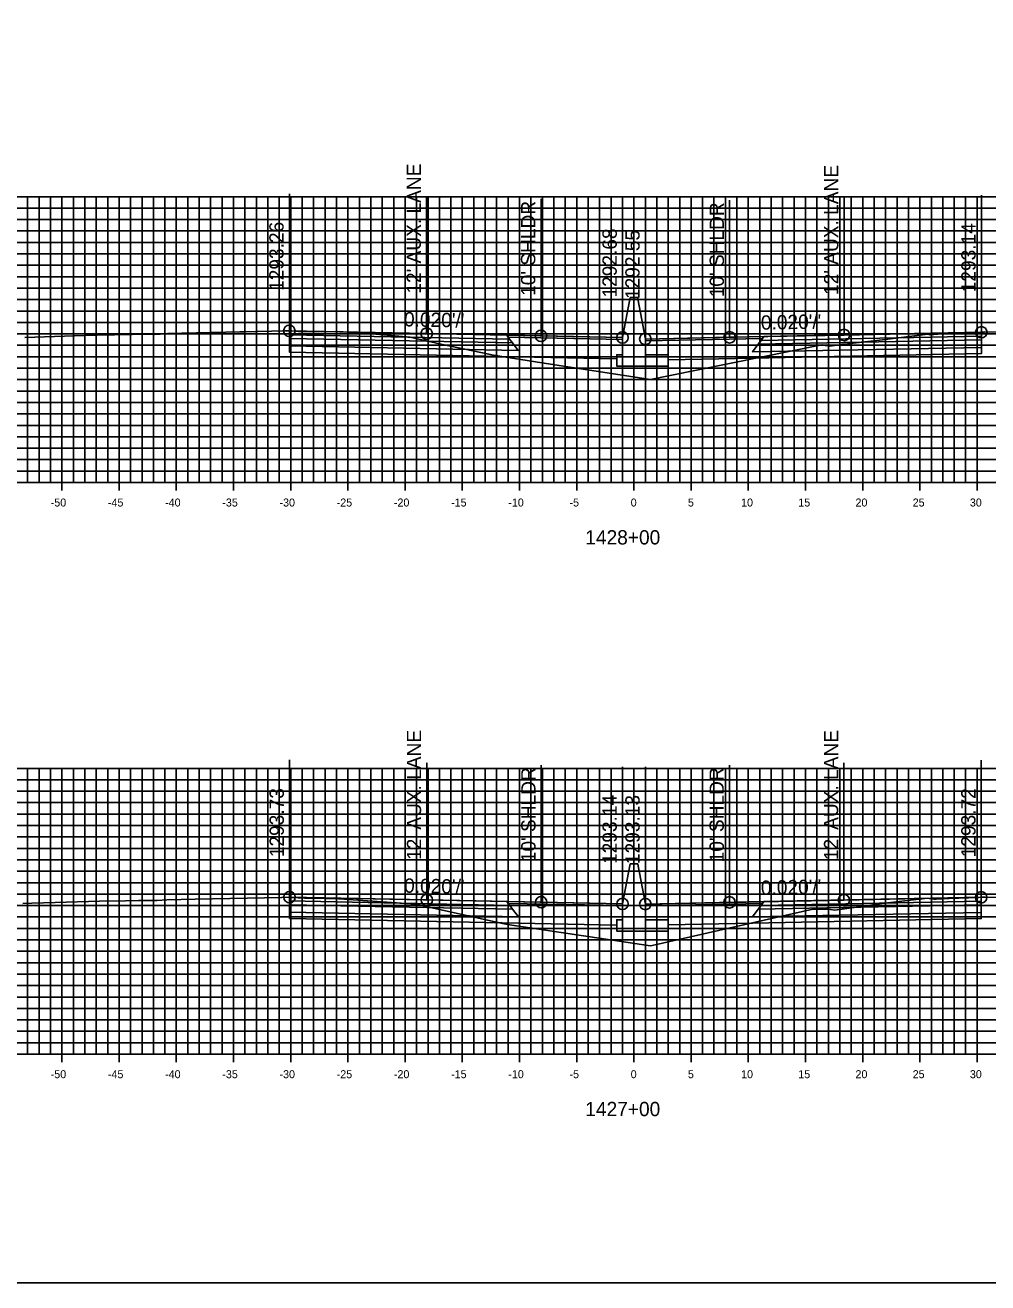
# Model space of a CAD drawing. Extents: x 674939 to 678919, y 750652 to 765176.
# Drawn here: x 677885.3 to 677969.5, y 758052.6 to 758162.6 of the extents above; entities that cross this region are included whole.
import ezdxf

# ---------------------------------------------------------------- set-up
doc = ezdxf.new("R2010")
doc.units = 0
for name, color, linetype in [('R_Alt Surface', 7, 'Continuous'), ('R_Axis', 7, 'Continuous'), ('R_Axis Annot', 7, 'Continuous'), ('R_Exist Surface', 7, 'Continuous'), ('R_Fin Surface', 7, 'Continuous'), ('R_Grid', 7, 'Continuous'), ('R_No Plot', 7, 'Continuous'), ('R_Proposed Road', 7, 'Continuous'), ('R_Xsect Elev', 7, 'Continuous'), ('R_Xsect Slope', 7, 'Continuous')]:
    doc.layers.add(name, color=color, linetype=linetype)

msp = doc.modelspace()

# ---------------------------------------------------------------- linework, layer by layer
at = {"layer": 'R_Alt Surface'}
for points in [[(677908.41, 758135.48), (677908.41, 758135.15), (677927.91, 758134.76), (677927.66, 758135.1)], [(677908.41, 758135.15), (677908.41, 758134.49), (677928.41, 758134.09), (677927.91, 758134.76)], [(677968.9, 758135.03), (677968.9, 758134.37), (677948.9, 758133.97), (677949.4, 758134.64)], [(677968.9, 758135.36), (677968.9, 758135.03), (677949.4, 758134.64), (677949.65, 758134.98)], [(677908.43, 758085.95), (677908.43, 758085.62), (677927.93, 758085.23), (677927.68, 758085.56)], [(677968.89, 758085.94), (677968.89, 758085.61), (677949.39, 758085.22), (677949.64, 758085.55)], [(677908.43, 758085.62), (677908.43, 758084.96), (677928.43, 758084.56), (677927.93, 758085.23)], [(677968.89, 758085.61), (677968.89, 758084.95), (677948.89, 758084.55), (677949.39, 758085.22)]]:
    msp.add_lwpolyline(points, close=True, dxfattribs=at)
for points in [[(677908.41, 758134.49), (677908.41, 758133.95), (677928.41, 758133.55), (677937.03, 758133.38)], [(677968.9, 758134.37), (677968.9, 758133.83), (677948.9, 758133.43), (677941.53, 758133.28)], [(677908.43, 758084.96), (677908.43, 758084.42), (677928.43, 758084.02), (677937.03, 758083.84)], [(677968.89, 758084.95), (677968.89, 758084.41), (677948.89, 758084.01), (677941.53, 758083.86)]]:
    msp.add_lwpolyline(points, dxfattribs=at)
at = {"layer": 'R_Axis'}
for p, q in [((677838.53, 758122.55), (678038.53, 758122.55)), ((677888.53, 758121.85), (677888.53, 758123.25)), ((677893.53, 758121.85), (677893.53, 758123.25)), ((677898.53, 758121.85), (677898.53, 758123.25)), ((677903.53, 758121.85), (677903.53, 758123.25)), ((677908.53, 758121.85), (677908.53, 758123.25)), ((677913.53, 758121.85), (677913.53, 758123.25)), ((677918.53, 758121.85), (677918.53, 758123.25)), ((677923.53, 758121.85), (677923.53, 758123.25)), ((677928.53, 758121.85), (677928.53, 758123.25)), ((677933.53, 758121.85), (677933.53, 758123.25)), ((677938.53, 758121.85), (677938.53, 758123.25)), ((677943.53, 758121.85), (677943.53, 758123.25)), ((677948.53, 758121.85), (677948.53, 758123.25)), ((677953.53, 758121.85), (677953.53, 758123.25)), ((677958.53, 758121.85), (677958.53, 758123.25)), ((677963.53, 758121.85), (677963.53, 758123.25)), ((677968.53, 758121.85), (677968.53, 758123.25)), ((677888.53, 758071.85), (677888.53, 758073.25)), ((677893.53, 758071.85), (677893.53, 758073.25)), ((677898.53, 758071.85), (677898.53, 758073.25)), ((677903.53, 758071.85), (677903.53, 758073.25)), ((677908.53, 758071.85), (677908.53, 758073.25)), ((677913.53, 758071.85), (677913.53, 758073.25)), ((677918.53, 758071.85), (677918.53, 758073.25)), ((677923.53, 758071.85), (677923.53, 758073.25)), ((677928.53, 758071.85), (677928.53, 758073.25)), ((677933.53, 758071.85), (677933.53, 758073.25)), ((677938.53, 758071.85), (677938.53, 758073.25)), ((677943.53, 758071.85), (677943.53, 758073.25)), ((677948.53, 758071.85), (677948.53, 758073.25)), ((677953.53, 758071.85), (677953.53, 758073.25)), ((677958.53, 758071.85), (677958.53, 758073.25)), ((677963.53, 758071.85), (677963.53, 758073.25)), ((677968.53, 758071.85), (677968.53, 758073.25)), ((677838.53, 758072.55), (678038.53, 758072.55))]:
    msp.add_line(p, q, dxfattribs=at)
at = {"layer": 'R_Exist Surface'}
for points in [[(677885.28, 758135.24), (677891.35, 758135.44), (677891.61, 758135.44), (677894.66, 758135.49), (677896.19, 758135.52), (677896.26, 758135.52), (677896.64, 758135.5), (677897.59, 758135.56), (677897.77, 758135.57), (677904.07, 758135.73), (677904.42, 758135.73), (677908.05, 758135.82), (677908.41, 758135.81), (677908.42, 758135.81), (677908.62, 758135.81), (677908.64, 758135.81), (677909.21, 758135.76), (677909.27, 758135.76), (677910.79, 758135.77), (677910.81, 758135.77), (677910.91, 758135.77), (677912.63, 758135.74), (677912.64, 758135.74), (677912.81, 758135.76), (677913.1, 758135.74), (677915.97, 758135.52), (677918.96, 758135.25), (677921.8, 758134.63), (677925.84, 758133.77), (677926.26, 758133.68), (677930.47, 758133.02), (677939.97, 758131.55), (677941.54, 758131.88), (677954.97, 758134.6), (677955.25, 758134.54), (677955.52, 758134.49), (677955.66, 758134.47), (677956.69, 758134.62), (677960.27, 758135.04), (677964.21, 758135.51), (677964.21, 758135.51), (677964.24, 758135.51), (677964.42, 758135.46), (677965.11, 758135.53), (677965.44, 758135.55), (677966.82, 758135.62), (677968.2, 758135.65), (677968.42, 758135.65), (677968.84, 758135.69), (677968.9, 758135.69), (677969.17, 758135.71), (677969.22, 758135.72), (677970.79, 758135.69)], [(677885.1, 758085.73), (677885.9, 758085.77), (677887.95, 758085.82), (677891.8, 758085.93), (677894.08, 758085.96), (677895.23, 758085.98), (677896.23, 758085.99), (677896.51, 758085.98), (677896.63, 758085.98), (677896.86, 758086), (677897.71, 758086.06), (677900.19, 758086.12), (677907.74, 758086.26), (677907.74, 758086.26), (677908.43, 758086.28), (677908.43, 758086.28), (677908.6, 758086.26), (677909.74, 758086.2), (677910.03, 758086.19), (677910.26, 758086.2), (677910.97, 758086.19), (677911.49, 758086.17), (677912.71, 758086.14), (677912.75, 758086.14), (677913.59, 758086.08), (677919.45, 758085.67), (677927.2, 758083.96), (677927.49, 758083.89), (677939.98, 758082.03), (677939.98, 758082.03), (677940.13, 758082.07), (677954.17, 758085.23), (677955.44, 758085.22), (677955.71, 758085.2), (677956.08, 758085.16), (677958.2, 758085.45), (677960.21, 758085.72), (677964.22, 758086.19), (677964.34, 758086.18), (677964.54, 758086.13), (677964.75, 758086.1), (677964.96, 758086.12), (677966.09, 758086.17), (677967.78, 758086.23), (677968.44, 758086.24), (677968.68, 758086.25), (677968.89, 758086.27), (677968.96, 758086.27), (677969.25, 758086.28), (677972.64, 758086.23)]]:
    msp.add_lwpolyline(points, dxfattribs=at)
at = {"layer": 'R_Fin Surface'}
for points in [[(677937.53, 758135.23), (677930.41, 758135.37), (677920.41, 758135.57), (677908.41, 758135.81)], [(677968.9, 758135.69), (677956.9, 758135.45), (677946.9, 758135.25), (677939.53, 758135.1)], [(677937.53, 758085.69), (677930.43, 758085.84), (677920.43, 758086.04), (677908.43, 758086.28)], [(677968.89, 758086.27), (677956.89, 758086.03), (677946.89, 758085.83), (677939.53, 758085.68)]]:
    msp.add_lwpolyline(points, dxfattribs=at)
for points in [[(677908.41, 758135.81), (677908.41, 758135.48), (677927.66, 758135.1), (677927.41, 758135.43)], [(677927.41, 758135.43), (677937.53, 758135.23), (677937.54, 758135.07), (677927.53, 758135.27)], [(677968.9, 758135.69), (677968.9, 758135.36), (677949.65, 758134.98), (677949.9, 758135.31)], [(677949.78, 758135.15), (677939.53, 758134.95), (677939.53, 758135.1), (677949.9, 758135.31)], [(677908.43, 758086.28), (677908.43, 758085.95), (677927.68, 758085.56), (677927.43, 758085.9)], [(677968.89, 758086.27), (677968.89, 758085.94), (677949.64, 758085.55), (677949.89, 758085.89)], [(677927.43, 758085.9), (677937.53, 758085.69), (677937.54, 758085.54), (677927.55, 758085.74)], [(677949.77, 758085.73), (677939.53, 758085.52), (677939.53, 758085.68), (677949.89, 758085.89)]]:
    msp.add_lwpolyline(points, close=True, dxfattribs=at)
at = {"layer": 'R_Grid'}
for p, q in [((677838.53, 758147.55), (678038.53, 758147.55)), ((677885.53, 758122.55), (677885.53, 758147.55)), ((677886.53, 758122.55), (677886.53, 758147.55)), ((677887.53, 758122.55), (677887.53, 758147.55)), ((677888.53, 758122.55), (677888.53, 758147.55)), ((677889.53, 758122.55), (677889.53, 758147.55)), ((677890.53, 758122.55), (677890.53, 758147.55)), ((677891.53, 758122.55), (677891.53, 758147.55)), ((677892.53, 758122.55), (677892.53, 758147.55)), ((677893.53, 758122.55), (677893.53, 758147.55)), ((677894.53, 758122.55), (677894.53, 758147.55)), ((677895.53, 758122.55), (677895.53, 758147.55)), ((677896.53, 758122.55), (677896.53, 758147.55)), ((677897.53, 758122.55), (677897.53, 758147.55)), ((677898.53, 758122.55), (677898.53, 758147.55)), ((677899.53, 758122.55), (677899.53, 758147.55)), ((677900.53, 758122.55), (677900.53, 758147.55)), ((677901.53, 758122.55), (677901.53, 758147.55)), ((677902.53, 758122.55), (677902.53, 758147.55)), ((677903.53, 758122.55), (677903.53, 758147.55)), ((677904.53, 758122.55), (677904.53, 758147.55)), ((677905.53, 758122.55), (677905.53, 758147.55)), ((677906.53, 758122.55), (677906.53, 758147.55)), ((677907.53, 758122.55), (677907.53, 758147.55)), ((677908.53, 758122.55), (677908.53, 758147.55)), ((677909.53, 758122.55), (677909.53, 758147.55)), ((677910.53, 758122.55), (677910.53, 758147.55)), ((677911.53, 758122.55), (677911.53, 758147.55)), ((677912.53, 758122.55), (677912.53, 758147.55)), ((677913.53, 758122.55), (677913.53, 758147.55)), ((677914.53, 758122.55), (677914.53, 758147.55)), ((677915.53, 758122.55), (677915.53, 758147.55)), ((677916.53, 758122.55), (677916.53, 758147.55)), ((677917.53, 758122.55), (677917.53, 758147.55)), ((677918.53, 758122.55), (677918.53, 758147.55)), ((677919.53, 758122.55), (677919.53, 758147.55)), ((677920.53, 758122.55), (677920.53, 758147.55)), ((677921.53, 758122.55), (677921.53, 758147.55)), ((677922.53, 758122.55), (677922.53, 758147.55)), ((677923.53, 758122.55), (677923.53, 758147.55)), ((677924.53, 758122.55), (677924.53, 758147.55)), ((677925.53, 758122.55), (677925.53, 758147.55)), ((677926.53, 758122.55), (677926.53, 758147.55)), ((677927.53, 758122.55), (677927.53, 758147.55)), ((677928.53, 758122.55), (677928.53, 758147.55)), ((677929.53, 758122.55), (677929.53, 758147.55)), ((677930.53, 758122.55), (677930.53, 758147.55)), ((677931.53, 758122.55), (677931.53, 758147.55)), ((677932.53, 758122.55), (677932.53, 758147.55)), ((677933.53, 758122.55), (677933.53, 758147.55)), ((677934.53, 758122.55), (677934.53, 758147.55)), ((677935.53, 758122.55), (677935.53, 758147.55)), ((677936.53, 758122.55), (677936.53, 758147.55)), ((677937.53, 758122.55), (677937.53, 758147.55)), ((677938.53, 758122.55), (677938.53, 758147.55)), ((677939.53, 758122.55), (677939.53, 758147.55)), ((677940.53, 758122.55), (677940.53, 758147.55)), ((677941.53, 758122.55), (677941.53, 758147.55)), ((677942.53, 758122.55), (677942.53, 758147.55)), ((677943.53, 758122.55), (677943.53, 758147.55)), ((677944.53, 758122.55), (677944.53, 758147.55)), ((677945.53, 758122.55), (677945.53, 758147.55)), ((677946.53, 758122.55), (677946.53, 758147.55)), ((677947.53, 758122.55), (677947.53, 758147.55)), ((677948.53, 758122.55), (677948.53, 758147.55)), ((677949.53, 758122.55), (677949.53, 758147.55)), ((677950.53, 758122.55), (677950.53, 758147.55)), ((677951.53, 758122.55), (677951.53, 758147.55)), ((677952.53, 758122.55), (677952.53, 758147.55)), ((677953.53, 758122.55), (677953.53, 758147.55)), ((677954.53, 758122.55), (677954.53, 758147.55)), ((677955.53, 758122.55), (677955.53, 758147.55)), ((677956.53, 758122.55), (677956.53, 758147.55)), ((677957.53, 758122.55), (677957.53, 758147.55)), ((677958.53, 758122.55), (677958.53, 758147.55)), ((677959.53, 758122.55), (677959.53, 758147.55)), ((677960.53, 758122.55), (677960.53, 758147.55)), ((677961.53, 758122.55), (677961.53, 758147.55)), ((677962.53, 758122.55), (677962.53, 758147.55)), ((677963.53, 758122.55), (677963.53, 758147.55)), ((677964.53, 758122.55), (677964.53, 758147.55)), ((677965.53, 758122.55), (677965.53, 758147.55)), ((677966.53, 758122.55), (677966.53, 758147.55)), ((677967.53, 758122.55), (677967.53, 758147.55)), ((677968.53, 758122.55), (677968.53, 758147.55)), ((677838.53, 758146.55), (678038.53, 758146.55)), ((677838.53, 758145.55), (678038.53, 758145.55)), ((677838.53, 758144.55), (678038.53, 758144.55)), ((677838.53, 758143.55), (678038.53, 758143.55)), ((677838.53, 758142.55), (678038.53, 758142.55)), ((677838.53, 758141.55), (678038.53, 758141.55)), ((677838.53, 758140.55), (678038.53, 758140.55)), ((677838.53, 758139.55), (678038.53, 758139.55)), ((677838.53, 758138.55), (678038.53, 758138.55)), ((677838.53, 758137.55), (678038.53, 758137.55)), ((677838.53, 758136.55), (678038.53, 758136.55)), ((677838.53, 758135.55), (678038.53, 758135.55)), ((677838.53, 758134.55), (678038.53, 758134.55)), ((677838.53, 758133.55), (678038.53, 758133.55)), ((677838.53, 758132.55), (678038.53, 758132.55)), ((677838.53, 758131.55), (678038.53, 758131.55)), ((677838.53, 758130.55), (678038.53, 758130.55)), ((677838.53, 758129.55), (678038.53, 758129.55)), ((677838.53, 758128.55), (678038.53, 758128.55)), ((677838.53, 758127.55), (678038.53, 758127.55)), ((677838.53, 758126.55), (678038.53, 758126.55)), ((677838.53, 758125.55), (678038.53, 758125.55)), ((677838.53, 758124.55), (678038.53, 758124.55)), ((677838.53, 758123.55), (678038.53, 758123.55)), ((677838.53, 758122.55), (678038.53, 758122.55)), ((677838.53, 758097.55), (678038.53, 758097.55)), ((677885.53, 758072.55), (677885.53, 758097.55)), ((677886.53, 758072.55), (677886.53, 758097.55)), ((677887.53, 758072.55), (677887.53, 758097.55)), ((677888.53, 758072.55), (677888.53, 758097.55)), ((677889.53, 758072.55), (677889.53, 758097.55)), ((677890.53, 758072.55), (677890.53, 758097.55)), ((677891.53, 758072.55), (677891.53, 758097.55)), ((677892.53, 758072.55), (677892.53, 758097.55)), ((677893.53, 758072.55), (677893.53, 758097.55)), ((677894.53, 758072.55), (677894.53, 758097.55)), ((677895.53, 758072.55), (677895.53, 758097.55)), ((677896.53, 758072.55), (677896.53, 758097.55)), ((677897.53, 758072.55), (677897.53, 758097.55)), ((677898.53, 758072.55), (677898.53, 758097.55)), ((677899.53, 758072.55), (677899.53, 758097.55)), ((677900.53, 758072.55), (677900.53, 758097.55)), ((677901.53, 758072.55), (677901.53, 758097.55)), ((677902.53, 758072.55), (677902.53, 758097.55)), ((677903.53, 758072.55), (677903.53, 758097.55)), ((677904.53, 758072.55), (677904.53, 758097.55)), ((677905.53, 758072.55), (677905.53, 758097.55)), ((677906.53, 758072.55), (677906.53, 758097.55)), ((677907.53, 758072.55), (677907.53, 758097.55)), ((677908.53, 758072.55), (677908.53, 758097.55)), ((677909.53, 758072.55), (677909.53, 758097.55)), ((677910.53, 758072.55), (677910.53, 758097.55)), ((677911.53, 758072.55), (677911.53, 758097.55)), ((677912.53, 758072.55), (677912.53, 758097.55)), ((677913.53, 758072.55), (677913.53, 758097.55)), ((677914.53, 758072.55), (677914.53, 758097.55)), ((677915.53, 758072.55), (677915.53, 758097.55)), ((677916.53, 758072.55), (677916.53, 758097.55)), ((677917.53, 758072.55), (677917.53, 758097.55)), ((677918.53, 758072.55), (677918.53, 758097.55)), ((677919.53, 758072.55), (677919.53, 758097.55)), ((677920.53, 758072.55), (677920.53, 758097.55)), ((677921.53, 758072.55), (677921.53, 758097.55)), ((677922.53, 758072.55), (677922.53, 758097.55)), ((677923.53, 758072.55), (677923.53, 758097.55)), ((677924.53, 758072.55), (677924.53, 758097.55)), ((677925.53, 758072.55), (677925.53, 758097.55)), ((677926.53, 758072.55), (677926.53, 758097.55)), ((677927.53, 758072.55), (677927.53, 758097.55)), ((677928.53, 758072.55), (677928.53, 758097.55)), ((677929.53, 758072.55), (677929.53, 758097.55)), ((677930.53, 758072.55), (677930.53, 758097.55)), ((677931.53, 758072.55), (677931.53, 758097.55)), ((677932.53, 758072.55), (677932.53, 758097.55)), ((677933.53, 758072.55), (677933.53, 758097.55)), ((677934.53, 758072.55), (677934.53, 758097.55)), ((677935.53, 758072.55), (677935.53, 758097.55)), ((677936.53, 758072.55), (677936.53, 758097.55)), ((677937.53, 758072.55), (677937.53, 758097.55)), ((677938.53, 758072.55), (677938.53, 758097.55)), ((677939.53, 758072.55), (677939.53, 758097.55)), ((677940.53, 758072.55), (677940.53, 758097.55)), ((677941.53, 758072.55), (677941.53, 758097.55)), ((677942.53, 758072.55), (677942.53, 758097.55)), ((677943.53, 758072.55), (677943.53, 758097.55)), ((677944.53, 758072.55), (677944.53, 758097.55)), ((677945.53, 758072.55), (677945.53, 758097.55)), ((677946.53, 758072.55), (677946.53, 758097.55)), ((677947.53, 758072.55), (677947.53, 758097.55)), ((677948.53, 758072.55), (677948.53, 758097.55)), ((677949.53, 758072.55), (677949.53, 758097.55)), ((677950.53, 758072.55), (677950.53, 758097.55)), ((677951.53, 758072.55), (677951.53, 758097.55)), ((677952.53, 758072.55), (677952.53, 758097.55)), ((677953.53, 758072.55), (677953.53, 758097.55)), ((677954.53, 758072.55), (677954.53, 758097.55)), ((677955.53, 758072.55), (677955.53, 758097.55)), ((677956.53, 758072.55), (677956.53, 758097.55)), ((677957.53, 758072.55), (677957.53, 758097.55)), ((677958.53, 758072.55), (677958.53, 758097.55)), ((677959.53, 758072.55), (677959.53, 758097.55)), ((677960.53, 758072.55), (677960.53, 758097.55)), ((677961.53, 758072.55), (677961.53, 758097.55)), ((677962.53, 758072.55), (677962.53, 758097.55)), ((677963.53, 758072.55), (677963.53, 758097.55)), ((677964.53, 758072.55), (677964.53, 758097.55)), ((677965.53, 758072.55), (677965.53, 758097.55)), ((677966.53, 758072.55), (677966.53, 758097.55)), ((677967.53, 758072.55), (677967.53, 758097.55)), ((677968.53, 758072.55), (677968.53, 758097.55)), ((677838.53, 758096.55), (678038.53, 758096.55)), ((677838.53, 758095.55), (678038.53, 758095.55)), ((677838.53, 758094.55), (678038.53, 758094.55)), ((677838.53, 758093.55), (678038.53, 758093.55)), ((677838.53, 758092.55), (678038.53, 758092.55)), ((677838.53, 758091.55), (678038.53, 758091.55)), ((677838.53, 758090.55), (678038.53, 758090.55)), ((677838.53, 758089.55), (678038.53, 758089.55)), ((677838.53, 758088.55), (678038.53, 758088.55)), ((677838.53, 758087.55), (678038.53, 758087.55)), ((677838.53, 758086.55), (678038.53, 758086.55)), ((677838.53, 758085.55), (678038.53, 758085.55)), ((677838.53, 758084.55), (678038.53, 758084.55)), ((677838.53, 758083.55), (678038.53, 758083.55)), ((677838.53, 758082.55), (678038.53, 758082.55)), ((677838.53, 758081.55), (678038.53, 758081.55)), ((677838.53, 758080.55), (678038.53, 758080.55)), ((677838.53, 758079.55), (678038.53, 758079.55)), ((677838.53, 758078.55), (678038.53, 758078.55)), ((677838.53, 758077.55), (678038.53, 758077.55)), ((677838.53, 758076.55), (678038.53, 758076.55)), ((677838.53, 758075.55), (678038.53, 758075.55)), ((677838.53, 758074.55), (678038.53, 758074.55)), ((677838.53, 758073.55), (678038.53, 758073.55)), ((677838.53, 758072.55), (678038.53, 758072.55))]:
    msp.add_line(p, q, dxfattribs=at)
at = {"layer": 'R_No Plot'}
msp.add_lwpolyline([(677778.53, 758052.55), (678118.53, 758052.55), (678118.53, 758272.55), (677778.53, 758272.55)], close=True, dxfattribs=at)
for centre in [(677908.41, 758135.81), (677920.41, 758135.57), (677930.41, 758135.37), (677937.53, 758135.23), (677939.53, 758135.1), (677946.9, 758135.25), (677956.9, 758135.45), (677968.9, 758135.69), (677908.43, 758086.28), (677920.43, 758086.04), (677930.43, 758085.84), (677937.53, 758085.69), (677939.53, 758085.68), (677946.89, 758085.83), (677956.89, 758086.03), (677968.89, 758086.27)]:
    msp.add_circle(centre, 0.5, dxfattribs=at)
at = {"layer": 'R_Proposed Road'}
for points in [[(677938.2, 758138.73), (677937.53, 758135.23)], [(677938.86, 758138.6), (677938.86, 758138.73), (677938.2, 758138.73), (677938.2, 758138.73)], [(677938.86, 758138.6), (677939.53, 758135.1)], [(677937.53, 758135.23), (677937.53, 758133.73), (677937.03, 758133.73), (677937.03, 758132.73), (677941.53, 758132.73), (677941.53, 758133.73), (677939.53, 758133.73), (677939.53, 758135.1)], [(677938.2, 758089.19), (677937.53, 758085.69)], [(677938.86, 758089.18), (677938.86, 758089.19), (677938.2, 758089.19), (677938.2, 758089.19)], [(677938.86, 758089.18), (677939.53, 758085.68)], [(677937.53, 758085.69), (677937.53, 758084.31), (677937.03, 758084.31), (677937.03, 758083.31), (677941.53, 758083.31), (677941.53, 758084.31), (677939.53, 758084.31), (677939.53, 758085.68)]]:
    msp.add_lwpolyline(points, dxfattribs=at)
at = {"layer": 'R_Xsect Elev'}
for p, q in [((677908.41, 758135.81), (677908.41, 758147.81)), ((677920.41, 758135.57), (677920.41, 758147.57)), ((677968.9, 758135.69), (677968.9, 758147.69)), ((677930.41, 758135.37), (677930.41, 758147.37)), ((677937.53, 758135.23), (677937.53, 758147.23)), ((677939.53, 758135.1), (677939.53, 758147.1)), ((677946.9, 758135.25), (677946.9, 758147.25)), ((677956.9, 758135.45), (677956.9, 758147.45)), ((677908.43, 758086.28), (677908.43, 758098.28)), ((677920.43, 758086.04), (677920.43, 758098.04)), ((677956.89, 758086.03), (677956.89, 758098.03)), ((677968.89, 758086.27), (677968.89, 758098.27)), ((677930.43, 758085.84), (677930.43, 758097.84)), ((677937.53, 758085.69), (677937.53, 758097.69)), ((677939.53, 758085.68), (677939.53, 758097.68)), ((677946.89, 758085.83), (677946.89, 758097.83))]:
    msp.add_line(p, q, dxfattribs=at)

# ---------------------------------------------------------------- texts
at = {"layer": 'R_Axis Annot'}
for s, height, p in [('-50', 0.7, (677887.55, 758120.45)), ('-45', 0.7, (677892.55, 758120.45)), ('-40', 0.7, (677897.55, 758120.45)), ('-35', 0.7, (677902.55, 758120.45)), ('-30', 0.7, (677907.55, 758120.45)), ('-25', 0.7, (677912.55, 758120.45)), ('-20', 0.7, (677917.55, 758120.45)), ('-15', 0.7, (677922.55, 758120.45)), ('-10', 0.7, (677927.55, 758120.45)), ('-5', 0.7, (677932.9, 758120.45)), ('0', 0.7, (677938.25, 758120.45)), ('5', 0.7, (677943.25, 758120.45)), ('10', 0.7, (677947.9, 758120.45)), ('15', 0.7, (677952.9, 758120.45)), ('20', 0.7, (677957.9, 758120.45)), ('25', 0.7, (677962.9, 758120.45)), ('30', 0.7, (677967.9, 758120.45)), ('1428+00', 1.25, (677934.28, 758117.13)), ('-50', 0.7, (677887.55, 758070.45)), ('-45', 0.7, (677892.55, 758070.45)), ('-40', 0.7, (677897.55, 758070.45)), ('-35', 0.7, (677902.55, 758070.45)), ('-30', 0.7, (677907.55, 758070.45)), ('-25', 0.7, (677912.55, 758070.45)), ('-20', 0.7, (677917.55, 758070.45)), ('-15', 0.7, (677922.55, 758070.45)), ('-10', 0.7, (677927.55, 758070.45)), ('-5', 0.7, (677932.9, 758070.45)), ('0', 0.7, (677938.25, 758070.45)), ('5', 0.7, (677943.25, 758070.45)), ('10', 0.7, (677947.9, 758070.45)), ('15', 0.7, (677952.9, 758070.45)), ('20', 0.7, (677957.9, 758070.45)), ('25', 0.7, (677962.9, 758070.45)), ('30', 0.7, (677967.9, 758070.45)), ('1427+00', 1.25, (677934.28, 758067.13))]:
    msp.add_text(s, height=height, dxfattribs=at).set_placement(p)
at = {"layer": 'R_Xsect Elev'}
for s, p in [("12' AUX. LANE", (677919.91, 758139.07)), ("12' AUX. LANE", (677956.4, 758138.95)), ("10' SHLDR", (677929.91, 758138.87)), ("10' SHLDR", (677946.4, 758138.75)), ('1293.26', (677907.91, 758139.31)), ('1292.68', (677937.03, 758138.73)), ('1292.55', (677939.03, 758138.6)), ('1293.14', (677968.4, 758139.19)), ("12' AUX. LANE", (677919.93, 758089.54)), ("12' AUX. LANE", (677956.39, 758089.53)), ("10' SHLDR", (677929.93, 758089.34)), ("10' SHLDR", (677946.39, 758089.33)), ('1293.73', (677907.93, 758089.78)), ('1293.14', (677937.03, 758089.19)), ('1293.13', (677939.03, 758089.18)), ('1293.72', (677968.39, 758089.77))]:
    msp.add_text(s, height=1.25, rotation=90, dxfattribs=at).set_placement(p)
at = {"layer": 'R_Xsect Slope'}
for rotation, p in [(358.8542, (677918.42, 758136.21)), (1.1458, (677949.64, 758135.91)), (358.8542, (677918.43, 758086.68)), (1.1458, (677949.64, 758086.48))]:
    msp.add_text("0.020'/'", height=1.25, rotation=rotation, dxfattribs=at).set_placement(p)

doc.saveas('drawing.dxf')
